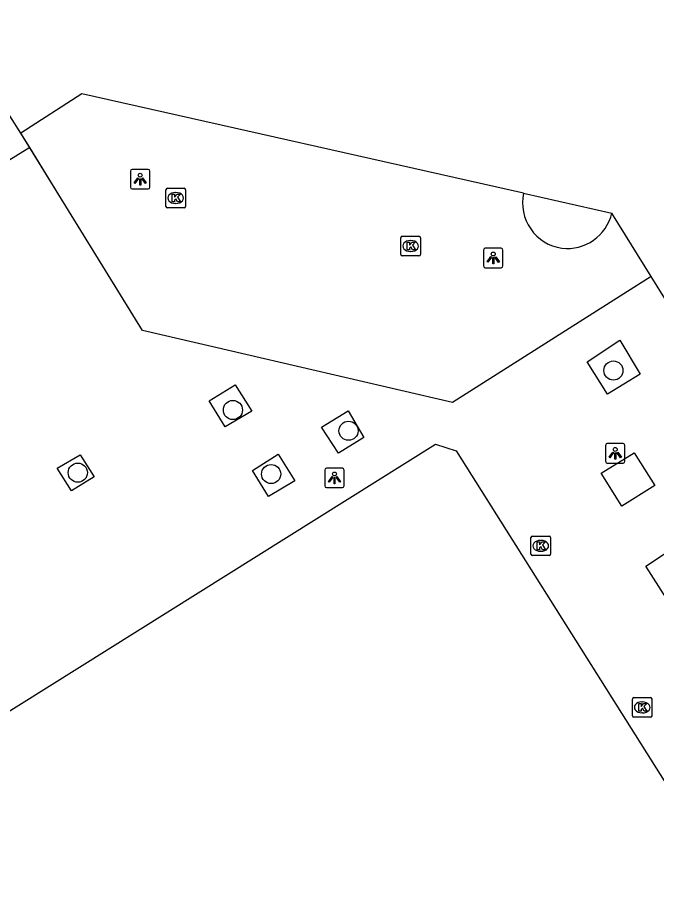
# Model space of a CAD drawing. Extents: x 158838 to 160074, y 386376 to 387776.
# Drawn here: x 159848.42 to 159881.09, y 387421.08 to 387465.74 of the extents above; entities that cross this region are included whole.
import ezdxf

# ---------------------------------------------------------------- set-up
doc = ezdxf.new("R2010")
doc.units = 0
for name, color, linetype in [('IMGEO_Boom', 7, 'Continuous'), ('IMGEO_Hek', 7, 'Continuous'), ('IMGEO_Kolk', 7, 'Continuous'), ('IMGEO_Lichtpunt', 7, 'Continuous'), ('IMGEO_Pand', 7, 'Continuous'), ('IMGEO_Voetpad_open', 7, 'Continuous')]:
    doc.layers.add(name, color=color, linetype=linetype)

msp = doc.modelspace()

# ---------------------------------------------------------------- linework, layer by layer
at = {"layer": 'IMGEO_Boom'}
for centre in [(159878.882, 387447.676), (159859.432, 387445.658), (159865.343, 387444.596), (159851.502, 387442.453), (159861.384, 387442.382)]:
    msp.add_circle(centre, 0.489, dxfattribs=at)
at = {"layer": 'IMGEO_Hek'}
for points in [[(159850.54, 387456.661), (159848.592, 387459.821)], [(159880.815, 387452.486), (159870.659, 387446.034), (159854.816, 387449.724), (159850.54, 387456.661)]]:
    msp.add_lwpolyline(points, dxfattribs=at)
at = {"layer": 'IMGEO_Kolk'}
for p, q in [((159856.007, 387456.075), (159856.007, 387456.927)), ((159856.082, 387457.001), (159856.934, 387457.001)), ((159856.495, 387456.781), (159856.52, 387456.781)), ((159857.008, 387456.927), (159857.008, 387456.075)), ((159856.518, 387456.221), (159856.493, 387456.221)), ((159856.934, 387456.001), (159856.082, 387456.001)), ((159868.017, 387453.619), (159868.017, 387454.471)), ((159868.092, 387454.545), (159868.944, 387454.545)), ((159869.018, 387454.471), (159869.018, 387453.619)), ((159868.505, 387454.325), (159868.53, 387454.325)), ((159868.944, 387453.545), (159868.092, 387453.545)), ((159868.528, 387453.765), (159868.503, 387453.765)), ((159874.743, 387439.209), (159875.595, 387439.209)), ((159874.668, 387438.283), (159874.668, 387439.135)), ((159875.156, 387438.989), (159875.181, 387438.989)), ((159875.669, 387439.135), (159875.669, 387438.283)), ((159875.179, 387438.429), (159875.154, 387438.429)), ((159875.595, 387438.209), (159874.743, 387438.209)), ((159879.854, 387430.02), (159879.854, 387430.872)), ((159879.929, 387430.946), (159880.781, 387430.946)), ((159880.342, 387430.726), (159880.367, 387430.726)), ((159880.855, 387430.872), (159880.855, 387430.02)), ((159880.781, 387429.946), (159879.929, 387429.946)), ((159880.365, 387430.166), (159880.34, 387430.166))]:
    msp.add_line(p, q, dxfattribs=at)
for points in [[(159856.007, 387456.075), (159856.007, 387456.927)], [(159856.082, 387457.001), (159856.934, 387457.001)], [(159856.328, 387456.701), (159856.451, 387456.701), (159856.451, 387456.55), (159856.581, 387456.701), (159856.745, 387456.701), (159856.599, 387456.55), (159856.752, 387456.301), (159856.6, 387456.301), (159856.515, 387456.465), (159856.451, 387456.398), (159856.451, 387456.301), (159856.328, 387456.301), (159856.328, 387456.701)], [(159857.008, 387456.927), (159857.008, 387456.075)], [(159856.934, 387456.001), (159856.082, 387456.001)], [(159868.017, 387453.619), (159868.017, 387454.471)], [(159868.092, 387454.545), (159868.944, 387454.545)], [(159869.018, 387454.471), (159869.018, 387453.619)], [(159868.338, 387454.245), (159868.461, 387454.245), (159868.461, 387454.094), (159868.591, 387454.245), (159868.755, 387454.245), (159868.609, 387454.094), (159868.762, 387453.845), (159868.61, 387453.845), (159868.525, 387454.009), (159868.461, 387453.942), (159868.461, 387453.845), (159868.338, 387453.845), (159868.338, 387454.245)], [(159868.944, 387453.545), (159868.092, 387453.545)], [(159874.743, 387439.209), (159875.595, 387439.209)], [(159874.668, 387438.283), (159874.668, 387439.135)], [(159874.989, 387438.909), (159875.112, 387438.909), (159875.112, 387438.758), (159875.242, 387438.909), (159875.406, 387438.909), (159875.26, 387438.758), (159875.413, 387438.509), (159875.261, 387438.509), (159875.176, 387438.673), (159875.112, 387438.606), (159875.112, 387438.509), (159874.989, 387438.509), (159874.989, 387438.909)], [(159875.669, 387439.135), (159875.669, 387438.283)], [(159875.595, 387438.209), (159874.743, 387438.209)], [(159879.854, 387430.02), (159879.854, 387430.872)], [(159879.929, 387430.946), (159880.781, 387430.946)], [(159880.855, 387430.872), (159880.855, 387430.02)], [(159880.175, 387430.646), (159880.298, 387430.646), (159880.298, 387430.495), (159880.428, 387430.646), (159880.592, 387430.646), (159880.446, 387430.495), (159880.599, 387430.246), (159880.447, 387430.246), (159880.362, 387430.41), (159880.298, 387430.343), (159880.298, 387430.246), (159880.175, 387430.246), (159880.175, 387430.646)], [(159880.781, 387429.946), (159879.929, 387429.946)]]:
    msp.add_lwpolyline(points, dxfattribs=at)
for centre, start, end in [((159856.084, 387456.925), 91.552, 178.448), ((159856.084, 387456.925), 91.552, 178.448), ((159856.932, 387456.925), 1.552, 88.448), ((159856.932, 387456.925), 1.552, 88.448), ((159856.084, 387456.077), 181.552, 268.448), ((159856.084, 387456.077), 181.552, 268.448), ((159856.932, 387456.077), 271.552, 358.448), ((159856.932, 387456.077), 271.552, 358.448), ((159868.094, 387454.469), 91.552, 178.448), ((159868.094, 387454.469), 91.552, 178.448), ((159868.942, 387454.469), 1.552, 88.448), ((159868.942, 387454.469), 1.552, 88.448), ((159868.094, 387453.621), 181.552, 268.448), ((159868.094, 387453.621), 181.552, 268.448), ((159868.942, 387453.621), 271.552, 358.448), ((159868.942, 387453.621), 271.552, 358.448), ((159874.745, 387439.133), 91.552, 178.448), ((159874.745, 387439.133), 91.552, 178.448), ((159875.593, 387439.133), 1.552, 88.448), ((159875.593, 387439.133), 1.552, 88.448), ((159874.745, 387438.285), 181.552, 268.448), ((159874.745, 387438.285), 181.552, 268.448), ((159875.593, 387438.285), 271.552, 358.448), ((159875.593, 387438.285), 271.552, 358.448), ((159879.931, 387430.87), 91.552, 178.448), ((159879.931, 387430.87), 91.552, 178.448), ((159880.779, 387430.87), 1.552, 88.448), ((159880.779, 387430.87), 1.552, 88.448), ((159879.931, 387430.022), 181.552, 268.448), ((159879.931, 387430.022), 181.552, 268.448), ((159880.779, 387430.022), 271.552, 358.448), ((159880.779, 387430.022), 271.552, 358.448)]:
    msp.add_arc(centre, 0.0765, start, end, dxfattribs=at)
for centre, major_axis, ratio, start_param, end_param in [((159856.494, 387456.501), (-0.387, 0.002), 0.722429, 4.712389, 7.853982), ((159856.519, 387456.501), (-0.39, 0.002), 0.717154, 1.570796, 4.712389), ((159868.504, 387454.045), (-0.387, 0.002), 0.722429, 4.712389, 7.853982), ((159868.529, 387454.045), (-0.39, 0.002), 0.717154, 1.570796, 4.712389), ((159875.155, 387438.709), (-0.387, 0.002), 0.722429, 4.712389, 7.853982), ((159875.18, 387438.709), (-0.39, 0.002), 0.717154, 1.570796, 4.712389), ((159880.341, 387430.446), (-0.387, 0.002), 0.722429, 4.712389, 7.853982), ((159880.366, 387430.446), (-0.39, 0.002), 0.717154, 1.570796, 4.712389)]:
    msp.add_ellipse(centre, major_axis=major_axis, ratio=ratio, start_param=start_param, end_param=end_param, dxfattribs=at)
at = {"layer": 'IMGEO_Lichtpunt'}
for p, q in [((159855.095, 387457.965), (159854.287, 387457.965)), ((159855.095, 387457.965), (159854.287, 387457.965)), ((159854.193, 387457.87), (159854.193, 387457.063)), ((159854.193, 387457.87), (159854.193, 387457.063)), ((159855.189, 387457.063), (159855.189, 387457.87)), ((159855.189, 387457.063), (159855.189, 387457.87)), ((159854.287, 387456.969), (159855.095, 387456.969)), ((159854.287, 387456.969), (159855.095, 387456.969)), ((159873.143, 387453.933), (159872.335, 387453.933)), ((159873.143, 387453.933), (159872.335, 387453.933)), ((159872.241, 387453.838), (159872.241, 387453.031)), ((159872.241, 387453.838), (159872.241, 387453.031)), ((159873.237, 387453.031), (159873.237, 387453.838)), ((159873.237, 387453.031), (159873.237, 387453.838)), ((159872.335, 387452.937), (159873.143, 387452.937)), ((159872.335, 387452.937), (159873.143, 387452.937)), ((159878.477, 387443.843), (159878.477, 387443.036)), ((159878.477, 387443.843), (159878.477, 387443.036)), ((159879.379, 387443.938), (159878.571, 387443.938)), ((159879.379, 387443.938), (159878.571, 387443.938)), ((159879.473, 387443.036), (159879.473, 387443.843)), ((159879.473, 387443.036), (159879.473, 387443.843)), ((159878.571, 387442.942), (159879.379, 387442.942)), ((159878.571, 387442.942), (159879.379, 387442.942)), ((159864.124, 387442.588), (159864.124, 387441.781)), ((159864.124, 387442.588), (159864.124, 387441.781)), ((159865.026, 387442.683), (159864.218, 387442.683)), ((159865.026, 387442.683), (159864.218, 387442.683)), ((159865.12, 387441.781), (159865.12, 387442.588)), ((159865.12, 387441.781), (159865.12, 387442.588)), ((159864.218, 387441.687), (159865.026, 387441.687)), ((159864.218, 387441.687), (159865.026, 387441.687))]:
    msp.add_line(p, q, dxfattribs=at)
for points in [[(159854.567, 387457.534), (159854.606, 387457.506), (159854.418, 387457.244), (159854.38, 387457.271), (159854.567, 387457.534)], [(159854.669, 387457.486), (159854.716, 387457.486), (159854.716, 387457.164), (159854.669, 387457.164), (159854.669, 387457.486)], [(159854.779, 387457.506), (159854.817, 387457.533), (159855.004, 387457.271), (159854.965, 387457.243), (159854.779, 387457.506)], [(159872.615, 387453.502), (159872.654, 387453.474), (159872.466, 387453.212), (159872.428, 387453.239), (159872.615, 387453.502)], [(159872.717, 387453.454), (159872.764, 387453.454), (159872.764, 387453.132), (159872.717, 387453.132), (159872.717, 387453.454)], [(159872.827, 387453.474), (159872.865, 387453.501), (159873.052, 387453.239), (159873.013, 387453.211), (159872.827, 387453.474)], [(159878.851, 387443.507), (159878.89, 387443.479), (159878.702, 387443.217), (159878.664, 387443.244), (159878.851, 387443.507)], [(159878.953, 387443.459), (159879, 387443.459), (159879, 387443.137), (159878.953, 387443.137), (159878.953, 387443.459)], [(159879.063, 387443.479), (159879.101, 387443.506), (159879.288, 387443.244), (159879.249, 387443.216), (159879.063, 387443.479)], [(159864.498, 387442.252), (159864.537, 387442.224), (159864.349, 387441.962), (159864.311, 387441.989), (159864.498, 387442.252)], [(159864.6, 387442.204), (159864.647, 387442.204), (159864.647, 387441.882), (159864.6, 387441.882), (159864.6, 387442.204)], [(159864.71, 387442.224), (159864.748, 387442.251), (159864.935, 387441.989), (159864.896, 387441.961), (159864.71, 387442.224)]]:
    msp.add_lwpolyline(points, dxfattribs=at)
for centre in [(159854.692, 387457.668), (159872.74, 387453.636), (159878.976, 387443.641), (159864.623, 387442.386)]:
    msp.add_circle(centre, 0.0994, dxfattribs=at)
for centre, start, end in [((159854.287, 387457.87), 90, 180), ((159854.287, 387457.87), 90, 180), ((159855.095, 387457.87), 0, 90), ((159855.095, 387457.87), 0, 90), ((159854.287, 387457.063), 180, 270), ((159854.287, 387457.063), 180, 270), ((159855.095, 387457.063), 270, 0), ((159855.095, 387457.063), 270, 360), ((159872.335, 387453.838), 90, 180), ((159872.335, 387453.838), 90, 180), ((159873.143, 387453.838), 0, 90), ((159873.143, 387453.838), 0, 90), ((159872.335, 387453.031), 180, 270), ((159872.335, 387453.031), 180, 270), ((159873.143, 387453.031), 270, 0), ((159873.143, 387453.031), 270, 360), ((159878.571, 387443.843), 90, 180), ((159878.571, 387443.843), 90, 180), ((159879.379, 387443.843), 0, 90), ((159879.379, 387443.843), 0, 90), ((159878.571, 387443.036), 180, 270), ((159878.571, 387443.036), 180, 270), ((159879.379, 387443.036), 270, 0), ((159879.379, 387443.036), 270, 360), ((159864.218, 387442.588), 90, 180), ((159864.218, 387442.588), 90, 180), ((159865.026, 387442.588), 0, 90), ((159865.026, 387442.588), 0, 90), ((159864.218, 387441.781), 180, 270), ((159864.218, 387441.781), 180, 270), ((159865.026, 387441.781), 270, 0), ((159865.026, 387441.781), 270, 360)]:
    msp.add_arc(centre, 0.0946, start, end, dxfattribs=at)
at = {"layer": 'IMGEO_Pand'}
for points in [[(159848.592, 387459.821), (159848.027, 387460.699), (159847.68, 387461.238), (159844.844, 387465.737), (159836.381, 387460.458)], [(159874.289, 387456.748), (159851.713, 387461.827), (159848.592, 387459.821)], [(159874.289, 387456.748), (159878.81, 387455.731)], [(159880.815, 387452.486), (159878.81, 387455.731)], [(159883.43, 387448.253), (159880.815, 387452.486)]]:
    msp.add_lwpolyline(points, dxfattribs=at)
at = {"layer": 'IMGEO_Voetpad_open'}
for points in [[(159849.043, 387459.09), (159848.592, 387459.821)], [(159849.043, 387459.09), (159846.387, 387457.454)], [(159880.815, 387452.486), (159870.659, 387446.034), (159854.816, 387449.724), (159850.54, 387456.661), (159849.043, 387459.09)], [(159878.579, 387446.468), (159877.549, 387448.129), (159879.212, 387449.228), (159880.247, 387447.491), (159878.579, 387446.468)], [(159859.043, 387444.793), (159858.217, 387446.128), (159859.541, 387446.952), (159860.402, 387445.596), (159859.043, 387444.793)], [(159864.821, 387443.449), (159863.966, 387444.78), (159865.317, 387445.623), (159866.132, 387444.255), (159864.821, 387443.449)], [(159887.95, 387416.416), (159887.702, 387415.296), (159873.661, 387406.504), (159860.438, 387398.172), (159859.378, 387398.491), (159842.211, 387425.65), (159842.411, 387426.75), (159869.785, 387443.903), (159870.845, 387443.565), (159887.95, 387416.416)], [(159851.175, 387441.52), (159850.447, 387442.679), (159851.623, 387443.368), (159852.345, 387442.244), (159851.175, 387441.52)], [(159862.592, 387442.027), (159861.255, 387441.227), (159860.438, 387442.562), (159861.747, 387443.391), (159862.592, 387442.027)], [(159879.318, 387440.747), (159878.264, 387442.419), (159879.952, 387443.469), (159880.998, 387441.799), (159879.318, 387440.747)], [(159881.589, 387436.013), (159880.532, 387437.676), (159882.216, 387438.778), (159883.287, 387437.032), (159881.589, 387436.013)]]:
    msp.add_lwpolyline(points, dxfattribs=at)
for centre, radius, start, end in [((159876.579, 387456.253), 2.343, 167.7939, 261.7297), ((159876.508, 387456.287), 2.368, 263.5486, 346.4174)]:
    msp.add_arc(centre, radius, start, end, dxfattribs=at)

doc.saveas('drawing.dxf')
